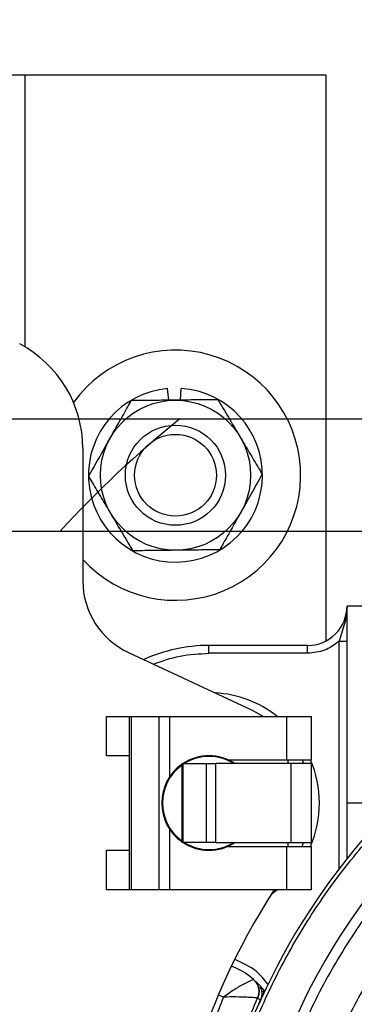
# Model space of a CAD drawing. Header units: inches. Extents: x 170 to 288, y 234 to 248.
# Tile 464 of 480: x 260.2183 to 260.2739, y 244.7097 to 244.8736. Entities that reach past the tile are written whole.
import ezdxf

# ---------------------------------------------------------------- set-up
doc = ezdxf.new("R2010")
doc.units = ezdxf.units.IN
doc.header["$LTSCALE"] = 0.25
doc.header["$MEASUREMENT"] = 0
doc.layers.add('ANNOTATIONS', color=1, linetype='Continuous')
doc.layers.add('STANDARD Z GUIDE MOTOR RH', color=7, linetype='Continuous')
doc.styles.add('ARIAL', font='arial.ttf', dxfattribs={"height": 0.09375})
doc.dimstyles.new('STANDARD$0', dxfattribs={"dimtxt": 0.09375, "dimasz": 0.09375, "dimexe": 0.03125, "dimexo": 0.046875, "dimgap": 0.09, "dimtad": 0, "dimtih": 1, "dimtoh": 1, "dimdec": 4, "dimzin": 0, "dimdsep": 46, "dimtxsty": 'ARIAL', "dimcen": 0.09, "dimadec": 0, "dimazin": 0, "dimtfac": 1, "dimtdec": 4, "dimtofl": 0, "dimtmove": 0, "dimatfit": 1, "dimfxl": 1, "dimtolj": 1, "dimtzin": 0, "dimarcsym": 0})

# ---------------------------------------------------------------- blocks, each defined once
blk = doc.blocks.new('*D54')
at = {"layer": 'ANNOTATIONS', "color": 0, "lineweight": -2, "transparency": 16777216}
for p, q in [((260.8643552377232, 245.1923245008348), (261.4626251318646, 245.1923245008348)), ((261.4313751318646, 245.0985745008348), (261.4313751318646, 244.8065568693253)), ((261.4313751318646, 244.2375278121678), (261.4313751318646, 244.5295454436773)), ((259.7476886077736, 244.1437778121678), (261.4626251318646, 244.1437778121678))]:
    blk.add_line(p, q, dxfattribs=at)
at = {"layer": 'ANNOTATIONS', "color": 0, "transparency": 16777216}
for points in [[(261.4157501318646, 245.0985745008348), (261.4470001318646, 245.0985745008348), (261.4313751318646, 245.1923245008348)], [(261.4157501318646, 244.2375278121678), (261.4470001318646, 244.2375278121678), (261.4313751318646, 244.1437778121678)]]:
    blk.add_solid(points, dxfattribs=at)
at = {"layer": 'defpoints', "color": 0, "transparency": 16777216}
for p in [(260.8174802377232, 245.1923245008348), (261.4313751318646, 245.1923245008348), (259.7008136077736, 244.1437778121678)]:
    blk.add_point(p, dxfattribs=at)
at = {"layer": 'ANNOTATIONS', "color": 0, "transparency": 16777216, "insert": (261.4313751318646, 244.6680511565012), "char_height": 0.09375, "attachment_point": 5, "style": 'ARIAL'}
blk.add_mtext('\\A1;HEADROOM', dxfattribs=at)

msp = doc.modelspace()

# ---------------------------------------------------------------- linework, layer by layer
at = {"layer": 'STANDARD Z GUIDE MOTOR RH'}
for p, q in [((260.1191749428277, 244.8644445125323), (260.2691749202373, 244.8644445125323)), ((260.2191749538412, 244.8191332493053), (260.2191749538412, 244.8644445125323)), ((260.2691749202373, 244.8644445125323), (260.2691749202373, 244.7701667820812)), ((260.243046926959, 244.8102656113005), (260.24287198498, 244.8122024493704)), ((260.2450143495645, 244.8102883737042), (260.2451445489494, 244.8122286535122)), ((260.0766552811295, 244.8071527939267), (260.2766553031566, 244.8071527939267)), ((260.2287549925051, 244.8022397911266), (260.2287549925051, 244.7801604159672)), ((260.2766553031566, 244.7884028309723), (260.0766552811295, 244.7884028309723)), ((260.2727182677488, 244.775993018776), (260.272471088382, 244.7736434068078)), ((260.5174689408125, 244.775993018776), (260.2727182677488, 244.775993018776)), ((260.2727182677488, 244.7339209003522), (260.2727182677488, 244.775993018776)), ((260.272471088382, 244.7736434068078), (260.2714059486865, 244.7701240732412)), ((260.249752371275, 244.7681190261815), (260.249752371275, 244.7694313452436)), ((260.2661565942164, 244.7694313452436), (260.249752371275, 244.7694313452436)), ((260.2661565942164, 244.7681190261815), (260.2661565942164, 244.7694313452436)), ((260.2714059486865, 244.7701240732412), (260.2727182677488, 244.7701240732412)), ((260.2714059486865, 244.7322396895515), (260.2714059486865, 244.7701240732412)), ((260.2363322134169, 244.7682666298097), (260.2569623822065, 244.7586465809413)), ((260.2661565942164, 244.7681190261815), (260.249752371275, 244.7681190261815)), ((260.2569623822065, 244.7586465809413), (260.2588445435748, 244.7576203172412)), ((260.2326920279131, 244.7510586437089), (260.2326920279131, 244.7576203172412)), ((260.2326920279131, 244.7576203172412), (260.2668127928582, 244.7576203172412)), ((260.2364619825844, 244.7576203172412), (260.2364619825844, 244.7287489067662)), ((260.2368388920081, 244.7287489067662), (260.2368388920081, 244.7576203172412)), ((260.2414315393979, 244.7576203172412), (260.2414315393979, 244.7287489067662)), ((260.2432572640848, 244.7476358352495), (260.2432572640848, 244.7576203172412)), ((260.2627149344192, 244.7504025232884), (260.2627149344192, 244.7576203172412)), ((260.2668127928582, 244.7504025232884), (260.2668127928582, 244.7576203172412)), ((260.2364619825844, 244.7510586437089), (260.2326920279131, 244.7510586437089)), ((260.2452109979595, 244.7497463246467), (260.2452109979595, 244.736622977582)), ((260.2452109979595, 244.7497463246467), (260.2492936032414, 244.7497463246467)), ((260.245435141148, 244.736622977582), (260.245435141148, 244.7497463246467)), ((260.2492936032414, 244.7497463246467), (260.2492936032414, 244.736622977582)), ((260.2508867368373, 244.736622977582), (260.2508867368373, 244.7497463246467)), ((260.2668127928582, 244.7497463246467), (260.2508867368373, 244.7497463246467)), ((260.252899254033, 244.7504025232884), (260.2668127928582, 244.7504025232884)), ((260.2628757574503, 244.7504025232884), (260.2628757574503, 244.7497463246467)), ((260.2634174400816, 244.736622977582), (260.2634174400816, 244.7497463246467)), ((260.2668127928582, 244.736622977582), (260.2668127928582, 244.7497463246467)), ((260.2770672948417, 244.7431846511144), (260.2727182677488, 244.7431846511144)), ((260.2432572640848, 244.7287489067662), (260.2432572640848, 244.738733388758)), ((260.2492936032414, 244.736622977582), (260.2452109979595, 244.736622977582)), ((260.2508867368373, 244.736622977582), (260.2668127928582, 244.736622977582)), ((260.2628757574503, 244.736622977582), (260.2628757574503, 244.7359667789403)), ((260.2655003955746, 244.736622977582), (260.2652106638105, 244.7359667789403)), ((260.2326920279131, 244.7353106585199), (260.2364619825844, 244.7353106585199)), ((260.2326920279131, 244.7287489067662), (260.2326920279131, 244.7353106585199)), ((260.252899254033, 244.7359667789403), (260.2668127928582, 244.7359667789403)), ((260.2627149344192, 244.7287489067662), (260.2627149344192, 244.7359667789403)), ((260.2668127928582, 244.7287489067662), (260.2668127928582, 244.7359667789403)), ((260.2668127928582, 244.7287489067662), (260.2326920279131, 244.7287489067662)), ((260.2571662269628, 244.7138044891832), (260.2571674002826, 244.7138045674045)), ((260.2574471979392, 244.7135261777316), (260.2571674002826, 244.7138045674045)), ((260.2582172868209, 244.7125143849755), (260.2584220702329, 244.7121787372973)), ((260.2521746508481, 244.7108657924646), (260.2514747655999, 244.7111262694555)), ((260.2582925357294, 244.7103331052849), (260.257851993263, 244.7107265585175)), ((260.2589409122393, 244.7113957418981), (260.2587865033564, 244.7118661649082)), ((260.2582925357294, 244.7103331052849), (260.2579927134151, 244.7096654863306)), ((260.2583227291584, 244.7102518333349), (260.2580785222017, 244.7098575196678)), ((260.2583312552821, 244.7102446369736), (260.2582925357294, 244.7103331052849))]:
    msp.add_line(p, q, dxfattribs=at)
at = {"layer": 'STANDARD Z GUIDE MOTOR RH', "flags": 128}
for points in [[(260.2652106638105, 244.7504025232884), (260.2652324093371, 244.7503558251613), (260.2655003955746, 244.7497463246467)], [(260.2601184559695, 244.7280155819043), (260.2607896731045, 244.728496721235), (260.261117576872, 244.7287489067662)]]:
    msp.add_lwpolyline(points, dxfattribs=at)
at = {"layer": 'STANDARD Z GUIDE MOTOR RH'}
for radius in [0.01250000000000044, 0.008333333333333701, 0.006806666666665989]:
    msp.add_circle((260.2441749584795, 244.7977778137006), radius, dxfattribs=at)
for centre, radius, start, end in [((260.2090699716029, 244.8022397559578), 0.01968503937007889, 1.678572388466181e-06, 62.18186071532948), ((260.2441749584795, 244.7977778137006), 0.02083333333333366, 222.2551677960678, 144.5017717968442), ((260.2441749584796, 244.7977778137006), 0.01448333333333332, 95.16149154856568, 86.16149154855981), ((260.3599886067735, 244.6644444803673), 0.1833333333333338, 128.8848568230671, 137.4575423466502), ((260.241878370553, 244.7801604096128), 0.01312335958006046, 180, 244.999999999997), ((260.2661565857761, 244.7759930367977), 0.006561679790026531, 269.9999999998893, 0), ((260.2497523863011, 244.7431846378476), 0.02624671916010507, 90, 114.4583981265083), ((260.3599886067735, 244.6644444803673), 0.1115485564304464, 109.7499227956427, 250.2500886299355), ((260.2497523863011, 244.7431846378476), 0.01837270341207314, 51.78678929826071, 86.78678929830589), ((260.2497523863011, 244.7431846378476), 0.007874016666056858, 56.44268016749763, 123.5573198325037), ((260.2497523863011, 244.7431846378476), 0.007742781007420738, 57.93622780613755, 122.0637721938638), ((260.2497523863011, 244.7431846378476), 0.01837270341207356, 336.8676036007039, 23.13239639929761), ((260.2497523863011, 244.7431846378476), 0.007874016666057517, 125.2228333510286, 234.7771666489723), ((260.2497523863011, 244.7431846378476), 0.007742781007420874, 125.9114079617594, 234.0886108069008), ((260.2497523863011, 244.7431846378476), 0.007874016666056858, 236.4426801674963, 303.5573370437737), ((260.2497523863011, 244.7431846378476), 0.007742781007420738, 237.9362278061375, 302.0637721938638), ((260.3599886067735, 244.6644444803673), 0.1049868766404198, 136.0743588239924, 163.9256411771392), ((260.3599886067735, 244.6649601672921), 0.1181102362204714, 147.311031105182, 213.2854529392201), ((260.2486387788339, 244.7038303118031), 0.01312335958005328, 37.99061612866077, 68.31535992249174), ((260.2554620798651, 244.7118100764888), 0.002624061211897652, 335.6118278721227, 40.84286395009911), ((260.3599886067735, 244.6644444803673), 0.1121342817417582, 155.6229658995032, 164.5699614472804)]:
    msp.add_arc(centre, radius, start, end, dxfattribs=at)
for points, knots in [([(260.2332782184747, 244.8039023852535), (260.2337731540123, 244.8047829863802), (260.2347809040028, 244.8065759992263), (260.2359527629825, 244.8086608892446), (260.2366200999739, 244.8098482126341), (260.2368142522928, 244.8101936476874)], [0, 0, 0, 0, 0.4062967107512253, 0.8272703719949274, 1, 1, 1, 1]), ([(260.2440306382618, 244.8102769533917), (260.2438653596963, 244.8102750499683), (260.2427839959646, 244.8102625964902), (260.2407659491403, 244.8102393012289), (260.2385364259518, 244.8102136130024), (260.2372399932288, 244.8101985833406), (260.2368142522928, 244.8101936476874)], [0, 0, 0, 0, 0.06652968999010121, 0.4352820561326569, 0.8145499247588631, 1, 1, 1, 1]), ([(260.2512470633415, 244.8103603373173), (260.2506360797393, 244.8103532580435), (260.2491905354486, 244.8103365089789), (260.2467815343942, 244.8103088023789), (260.2449553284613, 244.8102876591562), (260.2440306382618, 244.8102769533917)], [0, 0, 0, 0, 0.2654651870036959, 0.6280719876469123, 1, 1, 1, 1]), ([(260.2512470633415, 244.8103603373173), (260.2518193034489, 244.8093950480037), (260.2529846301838, 244.8074293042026), (260.2542573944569, 244.8052825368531), (260.2549101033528, 244.804181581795), (260.2549274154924, 244.8041523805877)], [0, 0, 0, 0, 0.4843392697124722, 0.9863228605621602, 1, 1, 1, 1]), ([(260.2297421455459, 244.7976112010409), (260.2302920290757, 244.7985893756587), (260.2314118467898, 244.8005813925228), (260.2326340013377, 244.8027573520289), (260.2332615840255, 244.8038728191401), (260.2332782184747, 244.8039023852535)], [0, 0, 0, 0, 0.4843357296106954, 0.9863320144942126, 0.9999999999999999, 0.9999999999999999, 0.9999999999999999, 0.9999999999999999]), ([(260.2549274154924, 244.8041523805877), (260.2554425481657, 244.8032834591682), (260.2564914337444, 244.8015142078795), (260.2577110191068, 244.7994568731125), (260.2584056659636, 244.7982852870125), (260.2586077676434, 244.7979444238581)], [0, 0, 0, 0, 0.4062894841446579, 0.8272649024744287, 1, 1, 1, 1]), ([(260.2334225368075, 244.7914032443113), (260.2329073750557, 244.7922721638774), (260.2318584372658, 244.7940413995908), (260.230638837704, 244.7960987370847), (260.2299442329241, 244.7972703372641), (260.2297421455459, 244.7976112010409)], [0, 0, 0, 0, 0.4062936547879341, 0.827267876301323, 1, 1, 1, 1]), ([(260.2586077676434, 244.7979444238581), (260.2580578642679, 244.7969662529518), (260.2569380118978, 244.7949742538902), (260.2557159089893, 244.7927982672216), (260.25508832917, 244.7916828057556), (260.2550716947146, 244.7916532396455)], [0, 0, 0, 0, 0.4843382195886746, 0.9863320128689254, 0.9999999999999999, 0.9999999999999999, 0.9999999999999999, 0.9999999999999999]), ([(260.2371028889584, 244.785195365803), (260.2365306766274, 244.7861606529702), (260.2353653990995, 244.7881264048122), (260.2340921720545, 244.7902728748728), (260.2334398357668, 244.7913740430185), (260.2334225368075, 244.7914032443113)], [0, 0, 0, 0, 0.4843374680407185, 0.986325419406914, 1, 1, 1, 1]), ([(260.2550716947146, 244.7916532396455), (260.2545767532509, 244.7907726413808), (260.2535689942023, 244.7889796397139), (260.2523972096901, 244.7868947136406), (260.2517298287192, 244.7857074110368), (260.2515356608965, 244.7853619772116)], [0, 0, 0, 0, 0.4062967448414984, 0.827267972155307, 1, 1, 1, 1]), ([(260.2443192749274, 244.7852786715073), (260.2441539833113, 244.785276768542), (260.243072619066, 244.7852643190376), (260.2410545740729, 244.7852409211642), (260.2388250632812, 244.7852152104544), (260.2375286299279, 244.7852002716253), (260.2371028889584, 244.785195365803)], [0, 0, 0, 0, 0.06653493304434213, 0.4352821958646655, 0.8145500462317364, 0.9999999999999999, 0.9999999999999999, 0.9999999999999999, 0.9999999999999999]), ([(260.2515356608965, 244.7853619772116), (260.2509246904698, 244.7853549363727), (260.2494791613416, 244.7853382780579), (260.2470701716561, 244.7853103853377), (260.2452439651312, 244.7852893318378), (260.2443192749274, 244.7852786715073)], [0, 0, 0, 0, 0.2654615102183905, 0.6280702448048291, 1, 1, 1, 1]), ([(260.2727182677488, 244.7740397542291), (260.2727063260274, 244.7739659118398), (260.2726833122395, 244.7738236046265), (260.2725400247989, 244.7737019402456), (260.272471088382, 244.7736434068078)], [0, 0, 0, 0, 0.5188942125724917, 1, 1, 1, 1]), ([(260.2714059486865, 244.7701240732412), (260.270623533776, 244.7695477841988), (260.2690587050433, 244.7683952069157), (260.2671239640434, 244.7682110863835), (260.2661565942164, 244.7681190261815)], [0, 0, 0, 0, 0.5000003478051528, 1, 1, 1, 1]), ([(260.2405078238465, 244.7663194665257), (260.2419681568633, 244.7668340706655), (260.244960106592, 244.7678883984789), (260.2481297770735, 244.7680409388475), (260.249752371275, 244.7681190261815)], [0, 0, 0, 0, 0.4880874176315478, 1, 1, 1, 1]), ([(260.2494247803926, 244.6729746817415), (260.2497941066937, 244.6764926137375), (260.2505329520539, 244.6835303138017), (260.2529134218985, 244.6938902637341), (260.256201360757, 244.7039861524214), (260.2604567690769, 244.7137193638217), (260.2656178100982, 244.7230022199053), (260.2716440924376, 244.7317487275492), (260.2784767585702, 244.7398809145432), (260.2860560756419, 244.7473214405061), (260.2943101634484, 244.7540083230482), (260.3031706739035, 244.7598586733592), (260.3125267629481, 244.764904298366), (260.319115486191, 244.7674851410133), (260.3224089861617, 244.7687752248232)], [0, 0, 0, 0, 0.08332086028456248, 0.1666852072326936, 0.2500002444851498, 0.3333199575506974, 0.4166849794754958, 0.5000003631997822, 0.5833196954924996, 0.666685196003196, 0.7500001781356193, 0.8333199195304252, 0.9166817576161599, 1, 1, 1, 1]), ([(260.2492936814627, 244.7497463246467), (260.249518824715, 244.7497463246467), (260.2500433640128, 244.7497463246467), (260.2505802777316, 244.7497463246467), (260.2508867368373, 244.7497463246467)], [0, 0, 0, 0, 0.429220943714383, 1, 1, 1, 1]), ([(260.2508867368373, 244.736622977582), (260.2506545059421, 244.736622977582), (260.2502719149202, 244.736622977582), (260.24973620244, 244.736622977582), (260.249441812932, 244.736622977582), (260.2492936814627, 244.736622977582)], [0, 0, 0, 0, 0.4341761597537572, 0.7152876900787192, 1, 1, 1, 1]), ([(260.2839600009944, 244.734348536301), (260.2814858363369, 244.7314816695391), (260.2765375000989, 244.7257479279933), (260.270389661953, 244.7161744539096), (260.2651727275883, 244.7060635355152), (260.2626813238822, 244.6989112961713), (260.2614356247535, 244.6953351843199)], [0, 0, 0, 0, 0.2499998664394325, 0.5000004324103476, 0.7500007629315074, 1, 1, 1, 1]), ([(260.2883283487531, 244.7299801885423), (260.2860363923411, 244.7273121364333), (260.2814524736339, 244.7219760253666), (260.2757474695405, 244.7130811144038), (260.2708967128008, 244.7036929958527), (260.2685674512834, 244.6970551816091), (260.2674028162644, 244.6937362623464)], [0, 0, 0, 0, 0.2500001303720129, 0.500000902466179, 0.7499995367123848, 1, 1, 1, 1]), ([(260.2595924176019, 244.7129729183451), (260.2589634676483, 244.7137575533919), (260.2575157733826, 244.7155635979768), (260.2553925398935, 244.7165130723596), (260.2541917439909, 244.7170500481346)], [0, 0, 0, 0, 0.4344494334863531, 1, 1, 1, 1]), ([(260.2571662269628, 244.7138044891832), (260.257143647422, 244.7137939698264), (260.2570973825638, 244.7137724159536), (260.2566919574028, 244.7135887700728), (260.2557306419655, 244.7131238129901), (260.254031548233, 244.7122078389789), (260.252801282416, 244.7113185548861), (260.2521748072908, 244.7108657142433)], [0, 0, 0, 0, 0.1118607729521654, 0.2291996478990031, 0.4709001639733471, 0.730572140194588, 1, 1, 1, 1]), ([(260.2571662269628, 244.7138044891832), (260.2573585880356, 244.7136070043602), (260.2577537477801, 244.7132013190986), (260.2580642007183, 244.7123891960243), (260.2581274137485, 244.7115220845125), (260.2579416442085, 244.7109871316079), (260.2578512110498, 244.7107267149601)], [0, 0, 0, 0, 0.2434049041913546, 0.500017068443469, 0.7566068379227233, 1, 1, 1, 1]), ([(260.2584220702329, 244.7121787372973), (260.2584805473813, 244.7118945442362), (260.2585675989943, 244.7114714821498), (260.2584822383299, 244.7108253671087), (260.258355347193, 244.7104960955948), (260.2582925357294, 244.7103331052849)], [0, 0, 0, 0, 0.50822931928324, 0.7565721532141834, 0.9999999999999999, 0.9999999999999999, 0.9999999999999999, 0.9999999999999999]), ([(260.2521748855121, 244.7108656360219), (260.2510889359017, 244.7082109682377), (260.2489170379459, 244.7029016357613), (260.247340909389, 244.6973860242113), (260.2465528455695, 244.6946282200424)], [0, 0, 0, 0, 0.5000002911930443, 1, 1, 1, 1]), ([(260.2578512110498, 244.7107267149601), (260.2578216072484, 244.7107289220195), (260.2577625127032, 244.7107333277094), (260.2573823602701, 244.7107601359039), (260.2568160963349, 244.7107961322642), (260.2558375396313, 244.7108470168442), (260.2542784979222, 244.7109047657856), (260.2528751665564, 244.7108787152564), (260.2521748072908, 244.7108657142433)], [0, 0, 0, 0, 0.1274118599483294, 0.2543371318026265, 0.3805175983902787, 0.5058662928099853, 0.7533931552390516, 1, 1, 1, 1])]:
    msp.add_open_spline(points, degree=3, knots=knots, dxfattribs=at)

# ---------------------------------------------------------------- dimensions: what is measured, and where the dimension line sits
at = {"layer": 'ANNOTATIONS'}
dim = msp.add_linear_dim(base=(261.4313751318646, 245.1923245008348), p1=(259.7008136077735, 244.1437778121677), p2=(260.8174802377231, 245.1923245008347), angle=90, text='HEADROOM', dimstyle='STANDARD$0', dxfattribs=at)
dim.commit()
dim.dimension.update_dxf_attribs({"geometry": '*D54', "text_midpoint": (261.4313751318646, 244.6680511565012)})

doc.saveas('drawing.dxf')
